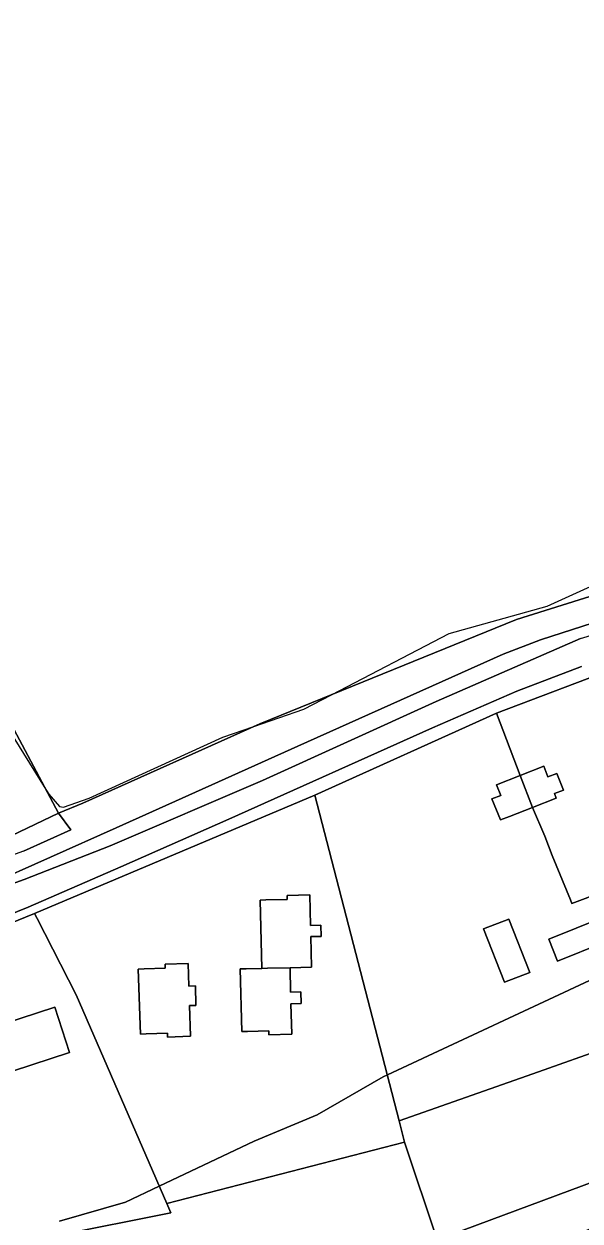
# Model space of a CAD drawing. Extents: x -477304 to -465429, y -1159113 to -1149210.
# Drawn here: x -469557.4 to -469414.5, y -1153489.9 to -1153181.9 of the extents above; entities that cross this region are included whole.
import ezdxf

# ---------------------------------------------------------------- set-up
doc = ezdxf.new("R2010")
doc.units = 0
for name, color, linetype in [('BPEJ_s', 7, 'Continuous'), ('ostatni_s', 7, 'Continuous'), ('PUPFL_s', 7, 'Continuous'), ('trav_porost_s', 7, 'Continuous'), ('voda_s', 7, 'Continuous')]:
    doc.layers.add(name, color=color, linetype=linetype)

msp = doc.modelspace()

# ---------------------------------------------------------------- linework, layer by layer
at = {"layer": 'BPEJ_s'}
for points in [[(-469560.14, -1153365.28), (-469551.74, -1153378.83), (-469551.45, -1153379.31), (-469551.02, -1153380.01), (-469548.26, -1153383.19), (-469547.2, -1153383.4), (-469540.62, -1153381.07), (-469506.26, -1153365.37), (-469498.28, -1153362.6), (-469485.48, -1153358.16), (-469478.34, -1153354.43), (-469448.15, -1153338.65), (-469422.91, -1153331.65), (-469402.34, -1153322.32)], [(-469560.14, -1153365.28), (-469551.74, -1153378.83), (-469551.45, -1153379.31), (-469551.02, -1153380.01), (-469548.26, -1153383.19), (-469547.2, -1153383.4), (-469540.62, -1153381.07), (-469506.26, -1153365.37), (-469498.28, -1153362.6), (-469485.48, -1153358.16), (-469478.34, -1153354.43), (-469448.15, -1153338.65), (-469422.91, -1153331.65), (-469402.34, -1153322.32)], [(-469548.26, -1153489.87), (-469531.29, -1153484.99), (-469522.64, -1153480.89), (-469498.2, -1153469.3), (-469482.08, -1153462.51), (-469465.12, -1153452.75), (-469464.01, -1153452.24), (-469408.17, -1153426.14), (-469406.58, -1153425.39)], [(-469408.17, -1153426.14), (-469464.01, -1153452.24), (-469465.12, -1153452.75), (-469482.08, -1153462.51), (-469498.2, -1153469.3), (-469522.64, -1153480.89), (-469531.29, -1153484.99), (-469548.26, -1153489.87)]]:
    msp.add_lwpolyline(points, dxfattribs=at)
at = {"layer": 'ostatni_s'}
for points in [[(-469579.81, -1153410.05), (-469557.37, -1153401.94), (-469535.21, -1153393.29), (-469496.12, -1153376.52), (-469451.48, -1153356.21), (-469414.4, -1153339.94), (-469374.72, -1153327.97), (-469357.97, -1153322.03), (-469343.5, -1153314.71), (-469332.32, -1153303.7), (-469305.41, -1153277.39), (-469275.75, -1153248.18), (-469262.75, -1153237.4), (-469240.12, -1153213.06), (-469233.31, -1153207.55), (-469220.77, -1153199.44), (-469198.82, -1153188.6), (-469197.9, -1153191.43), (-469194.29, -1153192.27)], [(-469567.53, -1153403.78), (-469533.66, -1153388.67), (-469486.99, -1153367.69), (-469434.21, -1153343.98), (-469424.63, -1153340.33), (-469411.12, -1153335.98)], [(-469414.4, -1153339.94), (-469451.48, -1153356.21), (-469496.12, -1153376.52), (-469535.21, -1153393.29), (-469557.37, -1153401.94), (-469579.81, -1153410.05)], [(-469403.8, -1153346.99), (-469435.92, -1153359.21), (-469482.61, -1153380.26), (-469554.65, -1153410.7), (-469578.49, -1153420.39)], [(-469414.11, -1153347.19), (-469430.75, -1153353.56), (-469452.43, -1153362.93), (-469504.74, -1153386.45), (-469532.52, -1153398.75), (-469556.32, -1153409.11), (-469564.17, -1153412.3)], [(-469564.17, -1153412.3), (-469556.32, -1153409.11), (-469532.52, -1153398.75), (-469504.74, -1153386.45), (-469452.43, -1153362.93), (-469430.75, -1153353.56), (-469414.11, -1153347.19)]]:
    msp.add_lwpolyline(points, dxfattribs=at)
for points in [[(-469418.77, -1153378.97), (-469420.48, -1153374.71), (-469422.73, -1153375.57), (-469423.81, -1153372.86), (-469429.9, -1153375.25), (-469435.92, -1153359.21), (-469403.8, -1153346.99), (-469403.33, -1153348.55), (-469397.56, -1153368.91), (-469395.4, -1153376.51), (-469392.68, -1153386.58), (-469390.82, -1153397.33), (-469390.93, -1153398.45), (-469408.59, -1153405.13), (-469416.58, -1153408.15), (-469416.94, -1153407.21), (-469421.62, -1153395.81), (-469423.51, -1153390.81), (-469426.68, -1153383.42), (-469420.61, -1153381.03), (-469421.08, -1153379.85)], [(-469437.17, -1153381.26), (-469434.96, -1153386.65), (-469432.64, -1153385.75), (-469426.68, -1153383.42), (-469423.51, -1153390.81), (-469421.62, -1153395.81), (-469416.94, -1153407.21), (-469416.58, -1153408.15), (-469408.59, -1153405.13), (-469408.46, -1153411.71), (-469422.52, -1153417.37), (-469420.27, -1153422.97), (-469408.33, -1153418.18), (-469407.77, -1153445.3), (-469425.13, -1153451.44), (-469460.94, -1153464.1), (-469482.61, -1153380.26), (-469435.92, -1153359.21), (-469429.9, -1153375.25), (-469435.98, -1153377.62), (-469434.86, -1153380.36)], [(-469423.81, -1153372.86), (-469422.73, -1153375.57), (-469420.48, -1153374.71), (-469418.77, -1153378.97), (-469421.08, -1153379.85), (-469420.61, -1153381.03), (-469426.68, -1153383.42), (-469429.9, -1153375.25)], [(-469429.9, -1153375.25), (-469426.68, -1153383.42), (-469432.64, -1153385.75), (-469434.96, -1153386.65), (-469437.17, -1153381.26), (-469434.86, -1153380.36), (-469435.98, -1153377.62)], [(-469520.71, -1153485.35), (-469543.96, -1153431.65), (-469554, -1153412.05), (-469554.65, -1153410.7), (-469482.61, -1153380.26), (-469460.94, -1153464.1), (-469459.57, -1153469.59)], [(-469500.31, -1153424.96), (-469501.81, -1153424.99), (-469501.41, -1153441.08), (-469499.92, -1153441.04), (-469494.47, -1153440.91), (-469494.45, -1153441.91), (-469488.59, -1153441.77), (-469488.79, -1153433.96), (-469486.14, -1153433.89), (-469486.22, -1153430.87), (-469488.86, -1153430.93), (-469489.01, -1153424.68), (-469483.48, -1153424.55), (-469483.67, -1153416.67), (-469481.04, -1153416.6), (-469481.11, -1153413.71), (-469483.74, -1153413.77), (-469483.93, -1153405.95), (-469489.79, -1153406.09), (-469489.76, -1153407.09), (-469495.2, -1153407.22), (-469496.69, -1153407.26), (-469496.26, -1153424.86)], [(-469483.48, -1153424.55), (-469489.01, -1153424.68), (-469494.77, -1153424.82), (-469496.26, -1153424.86), (-469496.69, -1153407.26), (-469495.2, -1153407.22), (-469489.76, -1153407.09), (-469489.79, -1153406.09), (-469483.93, -1153405.95), (-469483.74, -1153413.77), (-469481.11, -1153413.71), (-469481.04, -1153416.6), (-469483.67, -1153416.67)], [(-469519.69, -1153487.71), (-469548.83, -1153493.57), (-469550.94, -1153493.98), (-469570.01, -1153495.77), (-469577.06, -1153476.99), (-469581.63, -1153465.73), (-469584.46, -1153459.2), (-469545.66, -1153446.46), (-469549.46, -1153434.84), (-469589.37, -1153447.89), (-469598.7, -1153426.36), (-469578.49, -1153420.39), (-469554.65, -1153410.7), (-469554, -1153412.05), (-469543.96, -1153431.65), (-469520.71, -1153485.35)], [(-469433.9, -1153428.43), (-469439.26, -1153414.7), (-469432.75, -1153412.16), (-469427.38, -1153425.88)], [(-469432.75, -1153412.16), (-469439.26, -1153414.7), (-469433.9, -1153428.43), (-469427.38, -1153425.88)], [(-469422.52, -1153417.37), (-469408.46, -1153411.71), (-469406.39, -1153410.88), (-469404.13, -1153416.49), (-469408.33, -1153418.18), (-469420.27, -1153422.97)], [(-469515.04, -1153429.42), (-469513.34, -1153429.37), (-469513.19, -1153434.37), (-469514.89, -1153434.42), (-469514.58, -1153442.28), (-469520.48, -1153442.51), (-469520.52, -1153441.5), (-469525.96, -1153441.69), (-469527.46, -1153441.74), (-469528.03, -1153425.04), (-469526.53, -1153424.99), (-469521.08, -1153424.8), (-469521.11, -1153423.8), (-469515.21, -1153423.62)], [(-469514.58, -1153442.28), (-469514.89, -1153434.42), (-469513.19, -1153434.37), (-469513.34, -1153429.37), (-469515.04, -1153429.42), (-469515.21, -1153423.62), (-469521.11, -1153423.8), (-469521.08, -1153424.8), (-469526.53, -1153424.99), (-469528.03, -1153425.04), (-469527.46, -1153441.74), (-469525.96, -1153441.69), (-469520.52, -1153441.5), (-469520.48, -1153442.51)], [(-469486.22, -1153430.87), (-469486.14, -1153433.89), (-469488.79, -1153433.96), (-469488.59, -1153441.77), (-469494.45, -1153441.91), (-469494.47, -1153440.91), (-469499.92, -1153441.04), (-469501.41, -1153441.08), (-469501.81, -1153424.99), (-469500.31, -1153424.96), (-469496.26, -1153424.86), (-469494.77, -1153424.82), (-469489.01, -1153424.68), (-469488.86, -1153430.93)], [(-469584.46, -1153459.2), (-469589.37, -1153447.89), (-469549.46, -1153434.84), (-469545.66, -1153446.46)]]:
    msp.add_lwpolyline(points, close=True, dxfattribs=at)
at = {"layer": 'PUPFL_s'}
for points in [[(-469221.1, -1153180.95), (-469252.12, -1153205.95), (-469268.39, -1153231.25), (-469291.91, -1153254.34), (-469320.94, -1153274.96), (-469343.57, -1153303.56), (-469364.99, -1153314.41), (-469430.82, -1153335.1), (-469496.78, -1153361.93), (-469542.28, -1153382.32), (-469548.48, -1153384.91), (-469565.08, -1153353.99), (-469601.09, -1153292.63), (-469621.12, -1153253.99), (-469610.81, -1153243.99), (-469631.2, -1153205.12), (-469640.47, -1153211.77), (-469654.42, -1153171.26)], [(-469565.08, -1153353.99), (-469548.48, -1153384.91), (-469574.55, -1153397.32)]]:
    msp.add_lwpolyline(points, dxfattribs=at)
msp.add_lwpolyline([(-469525.48, -1153523.21), (-469451.22, -1153494.72), (-469410.45, -1153479.52), (-469408.95, -1153490.74), (-469521.53, -1153535.42)], close=True, dxfattribs=at)
at = {"layer": 'trav_porost_s'}
for points in [[(-469451.22, -1153494.72), (-469459.57, -1153469.59), (-469460.94, -1153464.1), (-469425.13, -1153451.44), (-469407.77, -1153445.3), (-469382.28, -1153436.29), (-469378.06, -1153446.12), (-469410.77, -1153454.48), (-469410.87, -1153464.16), (-469410.45, -1153479.52)], [(-469547.37, -1153503.54), (-469548.83, -1153493.57), (-469519.69, -1153487.71), (-469520.71, -1153485.35), (-469459.57, -1153469.59), (-469451.22, -1153494.72), (-469525.48, -1153523.21), (-469528.87, -1153513.05)]]:
    msp.add_lwpolyline(points, close=True, dxfattribs=at)
at = {"layer": 'voda_s'}
for points in [[(-469557.54, -1153394.7), (-469545.34, -1153389.2), (-469548.48, -1153384.91), (-469542.28, -1153382.32), (-469496.78, -1153361.93), (-469430.82, -1153335.1), (-469364.99, -1153314.41), (-469343.57, -1153303.56), (-469320.94, -1153274.96), (-469291.91, -1153254.34), (-469268.39, -1153231.25), (-469252.12, -1153205.95), (-469221.1, -1153180.95)], [(-469190.41, -1153182.35), (-469197.99, -1153183.08), (-469209.82, -1153187.6), (-469228.76, -1153197.11), (-469231.32, -1153205.94), (-469233.31, -1153207.55), (-469240.12, -1153213.06), (-469262.75, -1153237.4), (-469275.75, -1153248.18), (-469289.24, -1153258.95), (-469309.76, -1153277.05), (-469330.49, -1153297.04), (-469335.68, -1153303.96), (-469342.54, -1153310.27), (-469351.04, -1153316.11), (-469354.16, -1153317.82), (-469359.41, -1153319.73), (-469381.36, -1153326.77), (-469411.12, -1153335.98), (-469424.63, -1153340.33), (-469434.21, -1153343.98), (-469486.99, -1153367.69), (-469533.66, -1153388.67), (-469567.53, -1153403.78)]]:
    msp.add_lwpolyline(points, dxfattribs=at)
msp.add_lwpolyline([(-469669.88, -1153397.1), (-469651.95, -1153391.44), (-469635.13, -1153393.82), (-469612.48, -1153404.41), (-469597.49, -1153403.98), (-469574.55, -1153397.32), (-469548.48, -1153384.91), (-469545.34, -1153389.2), (-469557.54, -1153394.7), (-469579.08, -1153402.5), (-469604.73, -1153408.33), (-469615.55, -1153408.5), (-469637.37, -1153397.3), (-469659.61, -1153396.26), (-469679.7, -1153401.67)], close=True, dxfattribs=at)

doc.saveas('drawing.dxf')
